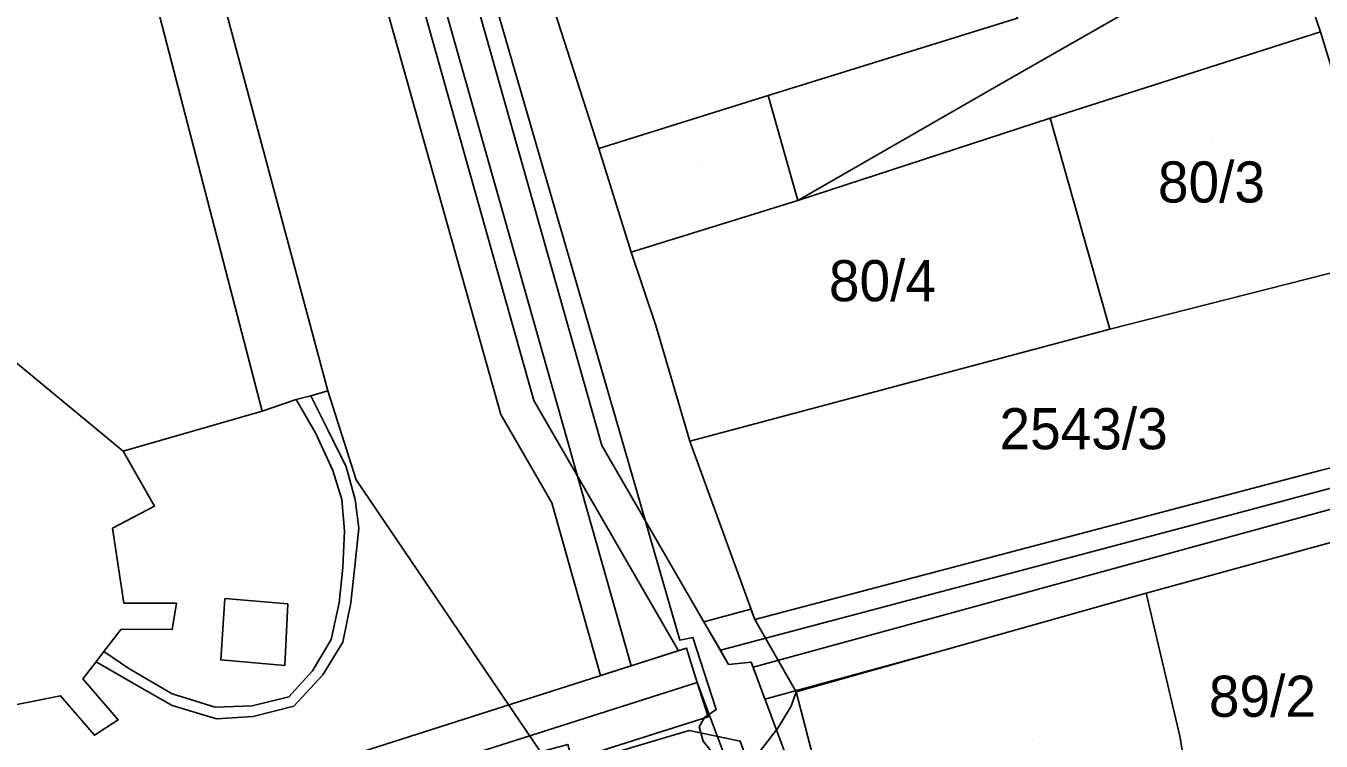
# Model space of a CAD drawing. Extents: x -263423 to -261326, y -1240067 to -1237864.
# Drawn here: x -262980.7 to -262917.7, y -1239537.8 to -1239503 of the extents above; entities that cross this region are included whole.
import ezdxf

# ---------------------------------------------------------------- set-up
doc = ezdxf.new("R2010")
doc.units = 0
for name, color, linetype in [('body_kn', 7, 'Continuous'), ('kladpar_druhypozemkov', 7, 'Continuous'), ('kladpar_hranice', 7, 'Continuous'), ('kladpar_parcelnecisla', 7, 'Continuous'), ('kladpar_plochy', 7, 'Continuous'), ('tarchy_linie', 7, 'Continuous'), ('zappar_hrandruhpozemk', 7, 'Continuous')]:
    doc.layers.add(name, color=color, linetype=linetype)

msp = doc.modelspace()

# ---------------------------------------------------------------- linework, layer by layer
at = {"layer": 'body_kn'}
for p, q in [((-262917.76, -1239503.32), (-262917.76, -1239503.32)), ((-262917.76, -1239503.32), (-262917.76, -1239503.32)), ((-262933.07, -1239505.72), (-262933.07, -1239505.72)), ((-262944.61, -1239506.43), (-262944.61, -1239506.43)), ((-262944.61, -1239506.43), (-262944.61, -1239506.43)), ((-262930.91, -1239507.52), (-262930.91, -1239507.52)), ((-262930.91, -1239507.52), (-262930.91, -1239507.52)), ((-262952.85, -1239509), (-262952.85, -1239509)), ((-262943.17, -1239511.53), (-262943.17, -1239511.53)), ((-262951.27, -1239514.04), (-262951.27, -1239514.04)), ((-262950.07, -1239517.61), (-262950.07, -1239517.61)), ((-262928.01, -1239517.79), (-262928.01, -1239517.79)), ((-262966.85, -1239521.03), (-262966.85, -1239521.03)), ((-262966.02, -1239520.78), (-262966.02, -1239520.78)), ((-262966.02, -1239520.78), (-262966.02, -1239520.78)), ((-262969.22, -1239521.78), (-262969.22, -1239521.78)), ((-262969.22, -1239521.78), (-262969.22, -1239521.78)), ((-262967.56, -1239521.21), (-262967.56, -1239521.21)), ((-262967.56, -1239521.21), (-262967.56, -1239521.21)), ((-262956.01, -1239521.26), (-262956.01, -1239521.26)), ((-262957.62, -1239521.94), (-262957.62, -1239521.94)), ((-262952, -1239522.19), (-262952, -1239522.19)), ((-262966.6, -1239522.87), (-262966.6, -1239522.87)), ((-262966.03, -1239522.69), (-262966.03, -1239522.69)), ((-262952.7, -1239523.45), (-262952.7, -1239523.45)), ((-262948.43, -1239523.23), (-262948.43, -1239523.23)), ((-262975.98, -1239523.72), (-262975.98, -1239523.72)), ((-262965.78, -1239524.66), (-262965.78, -1239524.66)), ((-262965.14, -1239524.48), (-262965.14, -1239524.48)), ((-262917.77, -1239524.66), (-262917.77, -1239524.66)), ((-262964.64, -1239525.12), (-262964.64, -1239525.12)), ((-262965.34, -1239526.07), (-262965.34, -1239526.07)), ((-262964.7, -1239526.07), (-262964.7, -1239526.07)), ((-262974.46, -1239526.4), (-262974.46, -1239526.4)), ((-262955.13, -1239526.23), (-262955.13, -1239526.23)), ((-262921.61, -1239526.68), (-262921.61, -1239526.68)), ((-262976.5, -1239527.47), (-262976.5, -1239527.47)), ((-262964.52, -1239527.47), (-262964.52, -1239527.47)), ((-262965.22, -1239527.6), (-262965.22, -1239527.6)), ((-262964.71, -1239529.32), (-262964.71, -1239529.32)), ((-262965.29, -1239529.38), (-262965.29, -1239529.38)), ((-262975.94, -1239531.11), (-262975.94, -1239531.11)), ((-262973.39, -1239531.12), (-262973.39, -1239531.12)), ((-262971.03, -1239530.88), (-262971.03, -1239530.88)), ((-262971.03, -1239530.88), (-262971.03, -1239530.88)), ((-262967.97, -1239531.15), (-262967.97, -1239531.15)), ((-262965.48, -1239531.1), (-262965.48, -1239531.1)), ((-262964.91, -1239531.1), (-262964.91, -1239531.1)), ((-262926.24, -1239530.63), (-262926.24, -1239530.63)), ((-262926.24, -1239530.63), (-262926.24, -1239530.63)), ((-262945.45, -1239531.41), (-262945.45, -1239531.41)), ((-262976.07, -1239532.38), (-262976.07, -1239532.38)), ((-262973.59, -1239532.39), (-262973.59, -1239532.39)), ((-262947.74, -1239532.02), (-262947.74, -1239532.02)), ((-262945.27, -1239531.91), (-262945.27, -1239531.91)), ((-262965.87, -1239532.88), (-262965.87, -1239532.88)), ((-262965.3, -1239533.01), (-262965.3, -1239533.01)), ((-262948.91, -1239532.91), (-262948.91, -1239532.91)), ((-262948.27, -1239532.78), (-262948.27, -1239532.78)), ((-262976.91, -1239533.46), (-262976.91, -1239533.46)), ((-262948.98, -1239533.43), (-262948.98, -1239533.43)), ((-262948.96, -1239533.42), (-262948.96, -1239533.42)), ((-262948.59, -1239533.3), (-262948.59, -1239533.3)), ((-262946.94, -1239533.4), (-262946.94, -1239533.4)), ((-262946.94, -1239533.4), (-262946.94, -1239533.4)), ((-262936.41, -1239533.49), (-262936.41, -1239533.49)), ((-262977.29, -1239533.97), (-262977.29, -1239533.97)), ((-262977.29, -1239533.97), (-262977.29, -1239533.97)), ((-262975.7, -1239534.29), (-262975.7, -1239534.29)), ((-262971.23, -1239533.87), (-262971.23, -1239533.87)), ((-262968.11, -1239534.14), (-262968.11, -1239534.14)), ((-262951.28, -1239534.16), (-262951.28, -1239534.16)), ((-262946.54, -1239534.09), (-262946.54, -1239534.09)), ((-262945.44, -1239533.99), (-262945.44, -1239533.99)), ((-262945.35, -1239534.23), (-262945.35, -1239534.23)), ((-262945.35, -1239534.23), (-262945.35, -1239534.23)), ((-262977.93, -1239534.79), (-262977.93, -1239534.79)), ((-262975.64, -1239534.93), (-262975.64, -1239534.93)), ((-262966.77, -1239534.41), (-262966.77, -1239534.41)), ((-262966.26, -1239534.6), (-262966.26, -1239534.6)), ((-262952.76, -1239534.63), (-262952.76, -1239534.63)), ((-262948.06, -1239534.97), (-262948.06, -1239534.97)), ((-262948.06, -1239534.97), (-262948.06, -1239534.97)), ((-262979.02, -1239535.62), (-262979.02, -1239535.62)), ((-262973.6, -1239535.52), (-262973.6, -1239535.52)), ((-262943.25, -1239535.42), (-262943.25, -1239535.42)), ((-262973.6, -1239536.09), (-262973.6, -1239536.09)), ((-262971.5, -1239536.17), (-262971.5, -1239536.17)), ((-262969.71, -1239536.11), (-262969.71, -1239536.11)), ((-262967.92, -1239535.67), (-262967.92, -1239535.67)), ((-262967.67, -1239536.12), (-262967.67, -1239536.12)), ((-262947.14, -1239536.29), (-262947.14, -1239536.29)), ((-262944.77, -1239535.78), (-262944.77, -1239535.78)), ((-262943.5, -1239536.12), (-262943.5, -1239536.12)), ((-262976.22, -1239536.78), (-262976.22, -1239536.78)), ((-262971.43, -1239536.74), (-262971.43, -1239536.74)), ((-262969.65, -1239536.62), (-262969.65, -1239536.62)), ((-262947.71, -1239536.67), (-262947.71, -1239536.67)), ((-262947.53, -1239536.64), (-262947.53, -1239536.64)), ((-262944.48, -1239536.54), (-262944.48, -1239536.54)), ((-262977.37, -1239537.54), (-262977.37, -1239537.54)), ((-262950.4, -1239537.55), (-262950.4, -1239537.55)), ((-262948.45, -1239537.31), (-262948.45, -1239537.31)), ((-262947.97, -1239537.12), (-262947.97, -1239537.12)), ((-262944.14, -1239537.2), (-262944.14, -1239537.2)), ((-262947.78, -1239537.82), (-262947.78, -1239537.82)), ((-262945.97, -1239537.82), (-262945.97, -1239537.82)), ((-262924.6, -1239537.58), (-262924.6, -1239537.58))]:
    msp.add_line(p, q, dxfattribs=at)
at = {"layer": 'kladpar_druhypozemkov'}
for p, q in [((-262923.07, -1239508.73), (-262923.07, -1239508.73)), ((-262947.86, -1239509.79), (-262947.86, -1239509.79)), ((-262938.37, -1239514.43), (-262938.37, -1239514.43)), ((-262928.07, -1239521.83), (-262928.07, -1239521.83)), ((-262920.04, -1239534.84), (-262920.04, -1239534.84)), ((-262931.77, -1239537.73), (-262931.77, -1239537.73))]:
    msp.add_line(p, q, dxfattribs=at)
at = {"layer": 'kladpar_hranice'}
msp.add_line((-262926.24, -1239530.63), (-262917.14, -1239528.13), dxfattribs=at)
for points in [[(-262935.95, -1239581.4), (-262939.79, -1239570.1), (-262940.62, -1239567.74), (-262946.11, -1239551.91), (-262946.36, -1239551.08), (-262946.87, -1239550.44), (-262947.38, -1239549.93), (-262948.08, -1239549.67), (-262953.28, -1239541.87), (-262954.35, -1239537.98), (-262955.69, -1239538.35), (-262964.64, -1239525.12), (-262966.02, -1239520.78), (-262966.85, -1239521.03), (-262967.56, -1239521.21), (-262969.22, -1239521.78), (-262984.05, -1239464.66)], [(-262984.05, -1239464.66), (-262969.22, -1239521.78)], [(-262965.51, -1239465.42), (-262962.58, -1239476.73), (-262961.82, -1239479.55), (-262957.93, -1239492.91), (-262955.74, -1239500.08), (-262954.99, -1239502.36), (-262952.85, -1239509), (-262951.27, -1239514.04), (-262950.07, -1239517.61), (-262948.43, -1239523.23), (-262945.27, -1239531.91), (-262943.25, -1239535.42), (-262940.1, -1239547.61), (-262937.39, -1239556.8), (-262936.63, -1239559.6), (-262933.04, -1239569.94), (-262932.09, -1239572.75), (-262928.43, -1239583.67)], [(-262939.66, -1239487.72), (-262937.58, -1239494.12), (-262936.57, -1239497.06), (-262934.21, -1239496.48), (-262934.03, -1239496.93), (-262934.28, -1239496.98), (-262932.49, -1239502.67), (-262944.61, -1239506.43), (-262952.85, -1239509), (-262954.99, -1239502.36), (-262955.74, -1239500.08), (-262957.93, -1239492.91), (-262939.66, -1239487.72)], [(-262921.71, -1239499.23), (-262923.23, -1239493.67), (-262920.87, -1239492.96), (-262919.11, -1239499.41), (-262917.76, -1239503.32), (-262930.91, -1239507.52), (-262943.17, -1239511.53), (-262933.07, -1239505.72), (-262921.71, -1239499.23)], [(-262923.23, -1239493.67), (-262921.71, -1239499.23), (-262933.07, -1239505.72), (-262943.17, -1239511.53), (-262951.27, -1239514.04), (-262952.85, -1239509), (-262944.61, -1239506.43), (-262932.49, -1239502.67), (-262934.28, -1239496.98), (-262934.03, -1239496.93), (-262923.23, -1239493.67)], [(-262906.29, -1239496.32), (-262904.62, -1239501.16), (-262901.82, -1239500.28), (-262900.81, -1239503.15), (-262897.42, -1239502.22), (-262895.72, -1239508.28), (-262899.36, -1239509.34), (-262901.98, -1239510.16), (-262903.68, -1239504.29), (-262916.5, -1239507.47), (-262917.76, -1239503.32), (-262919.11, -1239499.41), (-262906.29, -1239496.32)], [(-262917.76, -1239503.32), (-262916.5, -1239507.47), (-262916.38, -1239508.11), (-262914.61, -1239513.98), (-262914.55, -1239514.36), (-262928.01, -1239517.79), (-262930.91, -1239507.52), (-262917.76, -1239503.32)], [(-262887.91, -1239516.66), (-262852.12, -1239506.85), (-262851.3, -1239509.97), (-262878.61, -1239517.92), (-262883.97, -1239519.42), (-262889.45, -1239520.92), (-262899.47, -1239523.23), (-262909.55, -1239526.17), (-262913.7, -1239527.1), (-262917.14, -1239528.13), (-262926.24, -1239530.63), (-262943.25, -1239535.42), (-262945.27, -1239531.91), (-262917.77, -1239524.66), (-262911.39, -1239523.04), (-262905.2, -1239521.44), (-262904.63, -1239521.29), (-262887.91, -1239516.66)], [(-262930.91, -1239507.52), (-262928.01, -1239517.79), (-262948.43, -1239523.23), (-262950.07, -1239517.61), (-262951.27, -1239514.04), (-262943.17, -1239511.53), (-262930.91, -1239507.52)], [(-262914.55, -1239514.36), (-262914.61, -1239513.98), (-262913.97, -1239513.79), (-262913.63, -1239515), (-262911.39, -1239523.04), (-262917.77, -1239524.66), (-262945.27, -1239531.91), (-262948.43, -1239523.23), (-262928.01, -1239517.79), (-262914.55, -1239514.36)], [(-262984.61, -1239516.59), (-262975.98, -1239523.72), (-262974.46, -1239526.4), (-262976.5, -1239527.47), (-262975.94, -1239531.11), (-262973.39, -1239531.12), (-262973.59, -1239532.39), (-262976.07, -1239532.38), (-262976.91, -1239533.46), (-262977.29, -1239533.97), (-262977.93, -1239534.79), (-262976.22, -1239536.78), (-262977.37, -1239537.54), (-262979.02, -1239535.62), (-262982.46, -1239536.3)], [(-262969.22, -1239521.78), (-262975.98, -1239523.72), (-262984.61, -1239516.59)], [(-262982.46, -1239536.3), (-262979.02, -1239535.62), (-262977.37, -1239537.54), (-262976.22, -1239536.78), (-262977.93, -1239534.79), (-262977.29, -1239533.97), (-262976.91, -1239533.46), (-262976.07, -1239532.38), (-262973.59, -1239532.39), (-262973.39, -1239531.12), (-262975.94, -1239531.11), (-262976.5, -1239527.47), (-262974.46, -1239526.4), (-262975.98, -1239523.72), (-262969.22, -1239521.78), (-262967.56, -1239521.21), (-262966.85, -1239521.03), (-262966.02, -1239520.78), (-262964.64, -1239525.12), (-262955.69, -1239538.35)], [(-262923.51, -1239544.06), (-262927.47, -1239544.87), (-262927.47, -1239545.32), (-262940.1, -1239547.61), (-262943.25, -1239535.42), (-262926.24, -1239530.63)], [(-262926.24, -1239530.63), (-262924.6, -1239537.58), (-262923.51, -1239544.06)], [(-262923.51, -1239544.06), (-262924.6, -1239537.58), (-262926.24, -1239530.63)]]:
    msp.add_lwpolyline(points, dxfattribs=at)
at = {"layer": 'kladpar_plochy'}
for points in [[(-262984.05, -1239464.66), (-262969.22, -1239521.78), (-262975.98, -1239523.72), (-262984.61, -1239516.59)], [(-262935.95, -1239581.4), (-262939.79, -1239570.1), (-262940.62, -1239567.74), (-262946.11, -1239551.91), (-262946.36, -1239551.08), (-262946.87, -1239550.44), (-262947.38, -1239549.93), (-262948.08, -1239549.67), (-262953.28, -1239541.87), (-262954.35, -1239537.98), (-262955.69, -1239538.35), (-262964.64, -1239525.12), (-262966.02, -1239520.78), (-262966.85, -1239521.03), (-262967.56, -1239521.21), (-262969.22, -1239521.78), (-262984.05, -1239464.66)], [(-262965.51, -1239465.42), (-262962.58, -1239476.73), (-262961.82, -1239479.55), (-262957.93, -1239492.91), (-262955.74, -1239500.08), (-262954.99, -1239502.36), (-262952.85, -1239509), (-262951.27, -1239514.04), (-262950.07, -1239517.61), (-262948.43, -1239523.23), (-262945.27, -1239531.91), (-262943.25, -1239535.42), (-262940.1, -1239547.61), (-262937.39, -1239556.8), (-262936.63, -1239559.6), (-262933.04, -1239569.94), (-262932.09, -1239572.75), (-262928.43, -1239583.67)], [(-262984.61, -1239516.59), (-262975.98, -1239523.72), (-262974.46, -1239526.4), (-262976.5, -1239527.47), (-262975.94, -1239531.11), (-262973.39, -1239531.12), (-262973.59, -1239532.39), (-262976.07, -1239532.38), (-262976.91, -1239533.46), (-262977.29, -1239533.97), (-262977.93, -1239534.79), (-262976.22, -1239536.78), (-262977.37, -1239537.54), (-262979.02, -1239535.62), (-262982.46, -1239536.3)], [(-262982.46, -1239536.3), (-262979.02, -1239535.62), (-262977.37, -1239537.54), (-262976.22, -1239536.78), (-262977.93, -1239534.79), (-262977.29, -1239533.97), (-262976.91, -1239533.46), (-262976.07, -1239532.38), (-262973.59, -1239532.39), (-262973.39, -1239531.12), (-262975.94, -1239531.11), (-262976.5, -1239527.47), (-262974.46, -1239526.4), (-262975.98, -1239523.72), (-262969.22, -1239521.78), (-262967.56, -1239521.21), (-262966.85, -1239521.03), (-262966.02, -1239520.78), (-262964.64, -1239525.12), (-262955.69, -1239538.35)]]:
    msp.add_lwpolyline(points, dxfattribs=at)
for points in [[(-262939.66, -1239487.72), (-262937.58, -1239494.12), (-262936.57, -1239497.06), (-262934.21, -1239496.48), (-262934.03, -1239496.93), (-262934.28, -1239496.98), (-262932.49, -1239502.67), (-262944.61, -1239506.43), (-262952.85, -1239509), (-262954.99, -1239502.36), (-262955.74, -1239500.08), (-262957.93, -1239492.91)], [(-262921.71, -1239499.23), (-262923.23, -1239493.67), (-262920.87, -1239492.96), (-262919.11, -1239499.41), (-262917.76, -1239503.32), (-262930.91, -1239507.52), (-262943.17, -1239511.53), (-262933.07, -1239505.72)], [(-262923.23, -1239493.67), (-262921.71, -1239499.23), (-262933.07, -1239505.72), (-262943.17, -1239511.53), (-262951.27, -1239514.04), (-262952.85, -1239509), (-262944.61, -1239506.43), (-262932.49, -1239502.67), (-262934.28, -1239496.98), (-262934.03, -1239496.93)], [(-262906.29, -1239496.32), (-262904.62, -1239501.16), (-262901.82, -1239500.28), (-262900.81, -1239503.15), (-262897.42, -1239502.22), (-262895.72, -1239508.28), (-262899.36, -1239509.34), (-262901.98, -1239510.16), (-262903.68, -1239504.29), (-262916.5, -1239507.47), (-262917.76, -1239503.32), (-262919.11, -1239499.41)], [(-262917.76, -1239503.32), (-262916.5, -1239507.47), (-262916.38, -1239508.11), (-262914.61, -1239513.98), (-262914.55, -1239514.36), (-262928.01, -1239517.79), (-262930.91, -1239507.52)], [(-262887.91, -1239516.66), (-262852.12, -1239506.85), (-262851.3, -1239509.97), (-262878.61, -1239517.92), (-262883.97, -1239519.42), (-262889.45, -1239520.92), (-262899.47, -1239523.23), (-262909.55, -1239526.17), (-262913.7, -1239527.1), (-262917.14, -1239528.13), (-262926.24, -1239530.63), (-262943.25, -1239535.42), (-262945.27, -1239531.91), (-262917.77, -1239524.66), (-262911.39, -1239523.04), (-262905.2, -1239521.44), (-262904.63, -1239521.29)], [(-262930.91, -1239507.52), (-262928.01, -1239517.79), (-262948.43, -1239523.23), (-262950.07, -1239517.61), (-262951.27, -1239514.04), (-262943.17, -1239511.53)], [(-262914.55, -1239514.36), (-262914.61, -1239513.98), (-262913.97, -1239513.79), (-262913.63, -1239515), (-262911.39, -1239523.04), (-262917.77, -1239524.66), (-262945.27, -1239531.91), (-262948.43, -1239523.23), (-262928.01, -1239517.79)], [(-262917.14, -1239528.13), (-262916.09, -1239533.53), (-262916.62, -1239533.75), (-262914.63, -1239540.59), (-262913.95, -1239543.48), (-262918.67, -1239544.92), (-262918.48, -1239545.56), (-262920.57, -1239546.15), (-262923.14, -1239546.81), (-262923.51, -1239544.06), (-262924.6, -1239537.58), (-262926.24, -1239530.63)], [(-262926.24, -1239530.63), (-262924.6, -1239537.58), (-262923.51, -1239544.06), (-262927.47, -1239544.87), (-262927.47, -1239545.32), (-262940.1, -1239547.61), (-262943.25, -1239535.42)]]:
    msp.add_lwpolyline(points, close=True, dxfattribs=at)
at = {"layer": 'tarchy_linie'}
msp.add_line((-262948.06, -1239534.97), (-262944.88, -1239543.48), dxfattribs=at)
for points in [[(-263003.83, -1239347.76), (-262995.31, -1239379.36), (-262983.91, -1239420.46), (-262973.03, -1239459.64), (-262970.3, -1239470.42), (-262956.01, -1239521.26), (-262948.98, -1239533.43)], [(-262997.74, -1239368.62), (-262983.51, -1239418.62), (-262972.9, -1239457.82), (-262968.01, -1239473.43), (-262963.69, -1239490.26), (-262951.28, -1239534.16)], [(-262996.25, -1239368.2), (-262982.01, -1239418.22), (-262971.42, -1239457.36), (-262966.51, -1239473.04), (-262962.2, -1239489.84), (-262952.7, -1239523.45), (-262946.54, -1239534.09), (-262945.44, -1239533.99), (-262944.48, -1239536.54), (-262941.68, -1239544.05), (-262937.39, -1239556.8), (-262936.63, -1239559.6), (-262933.04, -1239569.94), (-262932.09, -1239572.75), (-262928.43, -1239583.67)], [(-262935.07, -1239581.22), (-262946.48, -1239547.32), (-262943.87, -1239546.62), (-262944.3, -1239545.03), (-262944.73, -1239543.44), (-262944.88, -1239543.48), (-262947.59, -1239544.21), (-262949.46, -1239539.22), (-262952.28, -1239540.05), (-262952.77, -1239538.58), (-262952.85, -1239538.33), (-262950.4, -1239537.55), (-262947.53, -1239536.64), (-262948.06, -1239534.97), (-262948.59, -1239533.3), (-262948.96, -1239533.42), (-262951.28, -1239534.16), (-262952.76, -1239534.63), (-262955.13, -1239526.23), (-262957.62, -1239521.94), (-262971.98, -1239470.84), (-262974.3, -1239461.67), (-263002.42, -1239467.19)], [(-262946.94, -1239533.4), (-262921.61, -1239526.68), (-262851.86, -1239508.01), (-262845.13, -1239505.7)], [(-262945.35, -1239534.23), (-262913.33, -1239525.47), (-262883.63, -1239517.2), (-262853.65, -1239509.15)], [(-262917.14, -1239528.13), (-262926.24, -1239530.63), (-262936.41, -1239533.49), (-262944.77, -1239535.78), (-262945.35, -1239534.23), (-262945.44, -1239533.99), (-262946.54, -1239534.09), (-262946.94, -1239533.4), (-262947.74, -1239532.02), (-262945.45, -1239531.41), (-262945.27, -1239531.91), (-262917.77, -1239524.66), (-262911.39, -1239523.04)], [(-262994.84, -1239548.07), (-262948.59, -1239533.3), (-262948.06, -1239534.97), (-262947.53, -1239536.64), (-262952.85, -1239538.33), (-262952.77, -1239538.58), (-262952.28, -1239540.05), (-262971.03, -1239546.33), (-262997.67, -1239553.47)], [(-263185.95, -1239572.52), (-263145.78, -1239566.85), (-263093.03, -1239558.66), (-263044.58, -1239553.16), (-263018.82, -1239552.67), (-262994.63, -1239549.81), (-262948.06, -1239534.97)], [(-262952.77, -1239538.58), (-262950.32, -1239537.86), (-262948.45, -1239537.31), (-262945.97, -1239537.82), (-262929.56, -1239583.21), (-262926.69, -1239589.69), (-262925.17, -1239595.04), (-262922.55, -1239607.14), (-262922.37, -1239609.59), (-262916.97, -1239626.37)]]:
    msp.add_lwpolyline(points, dxfattribs=at)
at = {"layer": 'zappar_hrandruhpozemk'}
for p, q in [((-262966.02, -1239520.78), (-262981.33, -1239463.68)), ((-262960.29, -1239493.62), (-262952, -1239522.19)), ((-262944.61, -1239506.43), (-262943.17, -1239511.53)), ((-262965.29, -1239529.38), (-262965.48, -1239531.1)), ((-262971.03, -1239530.88), (-262967.97, -1239531.15)), ((-262965.3, -1239533.01), (-262964.91, -1239531.1))]:
    msp.add_line(p, q, dxfattribs=at)
for points in [[(-262964.91, -1239531.1), (-262964.71, -1239529.32), (-262964.52, -1239527.47), (-262964.7, -1239526.07), (-262965.14, -1239524.48), (-262966.03, -1239522.69), (-262966.85, -1239521.03)], [(-262967.56, -1239521.21), (-262966.6, -1239522.87), (-262965.78, -1239524.66), (-262965.34, -1239526.07), (-262965.22, -1239527.6), (-262965.29, -1239529.38)], [(-262952, -1239522.19), (-262948.91, -1239532.91), (-262948.27, -1239532.78), (-262947.14, -1239536.29), (-262947.71, -1239536.67), (-262947.97, -1239537.12), (-262947.78, -1239537.82), (-262947.27, -1239538.46), (-262946.45, -1239538.78)], [(-262965.48, -1239531.1), (-262965.87, -1239532.88), (-262966.77, -1239534.41), (-262967.92, -1239535.67), (-262969.71, -1239536.11), (-262971.5, -1239536.17), (-262973.6, -1239535.52), (-262975.7, -1239534.29), (-262976.91, -1239533.46)], [(-262967.97, -1239531.15), (-262968.11, -1239534.14), (-262971.23, -1239533.87), (-262971.03, -1239530.88)], [(-262977.29, -1239533.97), (-262975.64, -1239534.93), (-262973.6, -1239536.09), (-262971.43, -1239536.74), (-262969.65, -1239536.62), (-262967.67, -1239536.12), (-262966.26, -1239534.6), (-262965.3, -1239533.01)], [(-262946.45, -1239538.78), (-262945.68, -1239538.79), (-262944.98, -1239538.28), (-262944.14, -1239537.2), (-262943.5, -1239536.12), (-262943.25, -1239535.42)]]:
    msp.add_lwpolyline(points, dxfattribs=at)

# ---------------------------------------------------------------- texts
at = {"layer": 'kladpar_parcelnecisla'}
for s, p in [('80/3', (-262925.663, -1239511.63)), ('80/4', (-262941.661, -1239516.43)), ('2543/3', (-262933.367, -1239523.63)), ('89/2', (-262923.186, -1239536.64))]:
    msp.add_text(s, height=2, dxfattribs=at).set_placement(p)

doc.saveas('drawing.dxf')
